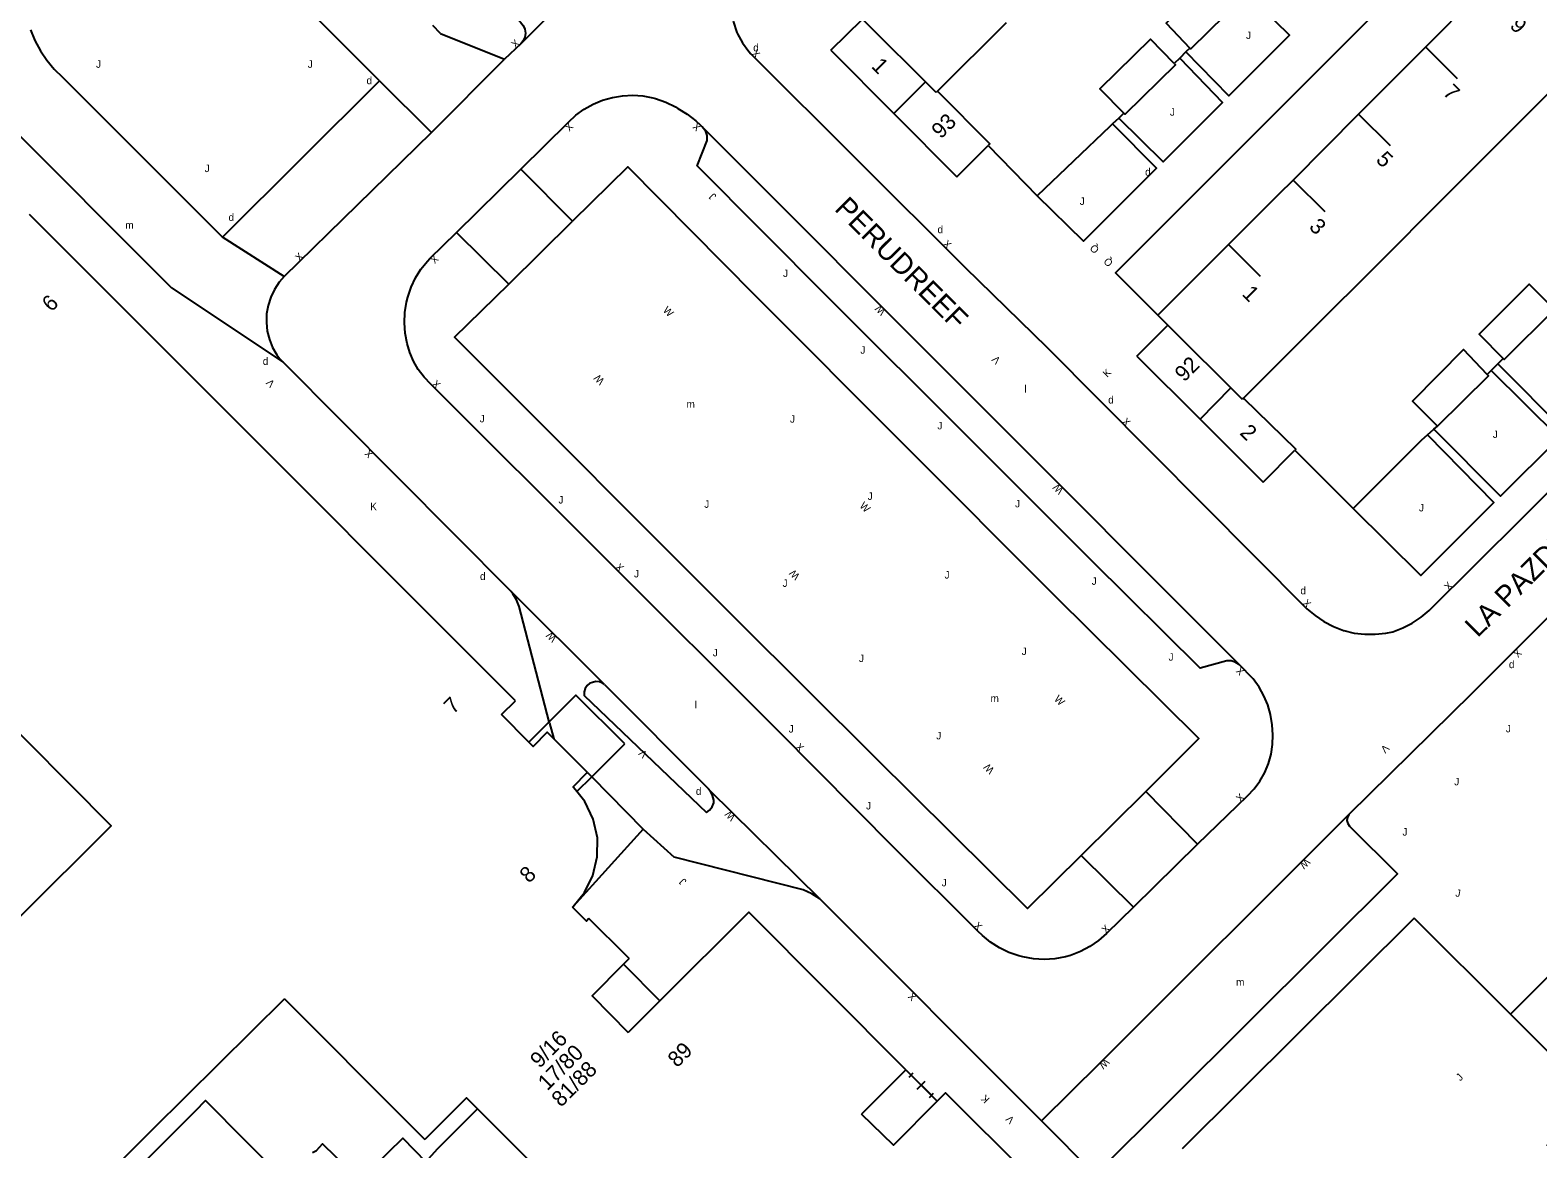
# Model space of a CAD drawing. Extents: x 134999 to 136502, y 457398 to 459002.
# Drawn here: x 135085.3 to 135186.5, y 458791 to 458866.1 of the extents above; entities that cross this region are included whole.
import ezdxf

# ---------------------------------------------------------------- set-up
doc = ezdxf.new("R2010")
doc.units = 0
for name, color, linetype in [('RI_DGTB_15', 7, 'Continuous'), ('RI_DGTB_2', 7, 'Continuous'), ('RI_DGTB_29', 7, 'Continuous'), ('RI_DGTB_3', 7, 'Continuous'), ('RI_DGTB_30', 7, 'Continuous'), ('RI_DGTB_31', 7, 'Continuous'), ('RI_DGTB_35', 7, 'Continuous'), ('RI_DGTB_36', 7, 'Continuous'), ('RI_DGTB_37', 7, 'Continuous'), ('RI_DGTB_4', 7, 'Continuous'), ('RI_DGTB_43', 7, 'Continuous'), ('RI_DGTB_48', 7, 'Continuous'), ('RI_DGTB_53', 7, 'Continuous'), ('RI_DGTB_54', 7, 'Continuous'), ('RI_DGTB_6', 7, 'Continuous'), ('RI_DGTB_7', 7, 'Continuous')]:
    doc.layers.add(name, color=color, linetype=linetype)

msp = doc.modelspace()

# ---------------------------------------------------------------- linework, layer by layer
at = {"layer": 'RI_DGTB_15'}
for p, q in [((135178.933, 458864.977), (135181.057, 458862.858)), ((135143.265, 458860.52), (135145.394, 458862.637)), ((135174.443, 458860.479), (135176.567, 458858.36)), ((135170.052, 458856.05), (135172.176, 458853.931)), ((135165.726, 458851.728), (135167.85, 458849.609)), ((135163.81, 458840.013), (135165.887, 458842.097))]:
    msp.add_line(p, q, dxfattribs=at)
for points in [[(135146.116, 458861.925), (135141.162, 458866.834)], [(135146.194, 458862.003), (135146.116, 458861.925)], [(135166.659, 458841.333), (135161.655, 458846.307)], [(135166.737, 458841.412), (135166.659, 458841.333)]]:
    msp.add_lwpolyline(points, dxfattribs=at)
at = {"layer": 'RI_DGTB_2'}
for points in [[(135116.934, 458820.177), (135117.886, 458821.113)], [(135118.764, 458818.332), (135116.934, 458820.177)], [(135120.448, 458818.554), (135120.109, 458818.893), (135120.01, 458818.992), (135119.056, 458818.037), (135118.764, 458818.332)], [(135122.706, 458816.295), (135120.448, 458818.554)], [(135121.997, 458815.016), (135121.764, 458815.299), (135121.765, 458815.357), (135122.672, 458816.264), (135122.706, 458816.295)], [(135121.743, 458807.311), (135122.499, 458808.241), (135123.063, 458809.391), (135123.363, 458810.634), (135123.386, 458811.914), (135123.099, 458813.155), (135122.532, 458814.347), (135121.997, 458815.016)], [(135121.705, 458807.266), (135121.743, 458807.311)], [(135122.808, 458806.487), (135122.632, 458806.317), (135122.592, 458806.366), (135121.725, 458807.242), (135121.705, 458807.266)]]:
    msp.add_lwpolyline(points, dxfattribs=at)
at = {"layer": 'RI_DGTB_3'}
for p, q in [((135095.452, 458843.558), (135085.276, 458853.739)), ((135117.886, 458821.113), (135095.452, 458843.558)), ((135102.378, 458801.099), (135104.404, 458799.069)), ((135104.404, 458799.069), (135108.656, 458794.807)), ((135108.656, 458794.807), (135111.788, 458791.668))]:
    msp.add_line(p, q, dxfattribs=at)
for points in [[(135144.071, 458796.349), (135133.524, 458806.919), (135127.571, 458800.972)], [(135127.571, 458800.972), (135125.437, 458798.839)], [(135115.328, 458793.729), (135114.59, 458794.468), (135111.788, 458791.668)], [(135152.112, 458750.577), (135155.268, 458753.73), (135115.328, 458793.729)]]:
    msp.add_lwpolyline(points, dxfattribs=at)
at = {"layer": 'RI_DGTB_4'}
for p, q in [((135178.937, 458864.973), (135183.422, 458869.476)), ((135139.041, 458864.768), (135141.162, 458866.834)), ((135150.792, 458866.607), (135146.194, 458862.003)), ((135139.041, 458864.768), (135143.265, 458860.52)), ((135174.453, 458860.469), (135178.937, 458864.973)), ((135189.105, 458863.807), (135184.616, 458859.307)), ((135143.265, 458860.52), (135147.489, 458856.272)), ((135170.052, 458856.05), (135174.453, 458860.469)), ((135184.616, 458859.307), (135180.128, 458854.808)), ((135147.489, 458856.272), (135149.598, 458858.369)), ((135180.128, 458854.808), (135175.71, 458850.387)), ((135160.973, 458846.985), (135165.726, 458851.728)), ((135175.71, 458850.387), (135171.386, 458846.062)), ((135159.568, 458844.241), (135161.655, 458846.307)), ((135161.655, 458846.307), (135160.973, 458846.985)), ((135171.386, 458846.062), (135166.737, 458841.412)), ((135159.568, 458844.241), (135163.81, 458840.013)), ((135163.81, 458840.013), (135168.053, 458835.785)), ((135168.053, 458835.785), (135170.181, 458837.922)), ((135125.509, 458803.815), (135125.367, 458803.956)), ((135144.071, 458796.349), (135141.099, 458793.378))]:
    msp.add_line(p, q, dxfattribs=at)
for points in [[(135146.194, 458862.003), (135149.713, 458858.483), (135149.598, 458858.369)], [(135165.726, 458851.728), (135169.129, 458855.123), (135170.052, 458856.05)], [(135166.737, 458841.412), (135170.24, 458837.982), (135170.181, 458837.922)], [(135082.296, 458821.205), (135090.738, 458812.722), (135065.682, 458787.748), (135065.609, 458787.815), (135064.868, 458787.079), (135064.729, 458787.22)], [(135184.639, 458800.086), (135190.138, 458805.585), (135188.269, 458807.463), (135189.951, 458809.144)], [(135125.367, 458803.956), (135122.808, 458806.487)], [(135125.509, 458803.815), (135125.13, 458803.431)], [(135125.13, 458803.431), (135123.026, 458801.304), (135125.437, 458798.839)], [(135102.378, 458801.099), (135093.517, 458792.329), (135087.002, 458785.801)], [(135187.088, 458791.265), (135190.261, 458794.438), (135184.639, 458800.086)], [(135157.901, 458783.673), (135146.723, 458794.811), (135146.167, 458794.249)], [(135146.167, 458794.249), (135143.24, 458791.294), (135141.099, 458793.378)]]:
    msp.add_lwpolyline(points, dxfattribs=at)
at = {"layer": 'RI_DGTB_48'}
for p, q in [((135157.76, 458859.632), (135152.879, 458854.985)), ((135178.184, 458806.529), (135162.619, 458791.034))]:
    msp.add_line(p, q, dxfattribs=at)
msp.add_lwpolyline([(135184.639, 458800.086), (135178.184, 458806.529)], dxfattribs=at)
at = {"layer": 'RI_DGTB_53'}
for p, q in [((135112.852, 458865.891), (135112.329, 458866.419)), ((135118.231, 458865.191), (135117.131, 458864.171)), ((135112.241, 458859.231), (135117.131, 458864.171)), ((135108.741, 458862.701), (135098.211, 458852.221)), ((135102.349, 458849.57), (135112.241, 458859.231)), ((135126.45, 458812.489), (135121.743, 458807.311)), ((135126.45, 458812.489), (135128.528, 458810.624)), ((135112.644, 458791.049), (135115.328, 458793.729))]:
    msp.add_line(p, q, dxfattribs=at)
for points in [[(135108.741, 458862.701), (135096.684, 458874.765)], [(135121.711, 458871.051), (135121.651, 458871.121), (135117.681, 458867.161), (135118.211, 458866.641), (135118.392, 458866.428), (135118.505, 458866.172), (135118.541, 458865.895), (135118.498, 458865.619), (135118.379, 458865.366), (135118.231, 458865.191)], [(135085.342, 458866.129), (135085.634, 458865.412), (135085.998, 458864.728), (135086.43, 458864.086), (135086.926, 458863.491), (135087.481, 458862.951), (135098.211, 458852.221)], [(135120.166, 458819.61), (135120.448, 458818.554)], [(135122.706, 458816.295), (135122.991, 458816.005)], [(135122.991, 458816.005), (135126.45, 458812.489)], [(135087.811, 458784.998), (135096.4, 458793.592)], [(135096.4, 458793.592), (135097.067, 458794.281), (135102.451, 458788.868), (135103.24, 458789.69), (135103.372, 458789.932)], [(135104.261, 458790.791), (135104.515, 458790.929), (135104.929, 458791.37), (135107.441, 458788.944), (135110.319, 458791.747), (135111.859, 458790.18), (135112.644, 458791.049)]]:
    msp.add_lwpolyline(points, dxfattribs=at)
at = {"layer": 'RI_DGTB_54'}
for p, q in [((135138.231, 458885.201), (135118.231, 458865.191)), ((135112.852, 458865.891), (135117.131, 458864.171)), ((135162.865, 458864.645), (135162.446, 458864.231)), ((135163.128, 458864.906), (135162.865, 458864.645)), ((135162.446, 458864.231), (135162.084, 458863.864)), ((135108.741, 458862.701), (135112.241, 458859.231)), ((135158.707, 458860.542), (135158.362, 458860.209)), ((135130.393, 458859.617), (135166.449, 458823.51)), ((135157.948, 458859.812), (135157.76, 458859.632)), ((135158.362, 458860.209), (135157.948, 458859.812)), ((135149.598, 458858.369), (135152.879, 458854.985)), ((135113.917, 458852.525), (135118.242, 458856.769)), ((135118.242, 458856.769), (135121.7, 458853.299)), ((135117.421, 458849.068), (135121.7, 458853.299)), ((135102.349, 458849.57), (135098.211, 458852.221)), ((135117.421, 458849.068), (135113.917, 458852.525)), ((135102.297, 458843.823), (135117.59, 458828.43)), ((135183.082, 458843.007), (135183.349, 458843.272)), ((135183.349, 458843.272), (135183.801, 458843.721)), ((135183.801, 458843.721), (135184.157, 458844.075)), ((135179.077, 458838.949), (135179.509, 458839.332)), ((135179.509, 458839.332), (135179.75, 458839.545)), ((135170.181, 458837.922), (135174.077, 458834.02)), ((135123.843, 458822.194), (135117.59, 458828.43)), ((135138.295, 458807.828), (135130.946, 458815.055)), ((135155.824, 458810.733), (135160.167, 458815.018)), ((135163.649, 458811.476), (135160.167, 458815.018)), ((135155.824, 458810.733), (135159.354, 458807.263)), ((135159.354, 458807.263), (135163.649, 458811.476)), ((135153.166, 458792.919), (135138.295, 458807.828)), ((135144.071, 458796.349), (135146.167, 458794.249)), ((135144.287, 458795.86), (135144.561, 458796.132)), ((135144.424, 458795.996), (135145.785, 458794.633)), ((135144.832, 458795.042), (135145.377, 458795.586)), ((135145.648, 458794.496), (135145.921, 458794.769))]:
    msp.add_line(p, q, dxfattribs=at)
for points in [[(135192.399, 458878.469), (135189.546, 458881.245), (135158.146, 458849.833), (135160.973, 458846.985)], [(135166.894, 458868.658), (135169.811, 458865.766), (135165.752, 458861.706), (135162.865, 458864.645)], [(135132.484, 458866.72), (135132.734, 458865.95), (135132.766, 458865.867), (135133.113, 458865.247), (135133.527, 458864.669), (135133.662, 458864.507), (135148.036, 458850.205), (135153.545, 458844.802), (135170.978, 458827.285), (135171.529, 458826.819), (135172.129, 458826.417), (135172.769, 458826.084), (135173.442, 458825.824), (135173.469, 458825.815), (135174.157, 458825.653), (135174.859, 458825.569), (135175.566, 458825.566), (135176.269, 458825.642), (135176.753, 458825.742), (135177.42, 458825.995), (135178.054, 458826.321), (135178.648, 458826.715), (135179.194, 458827.174), (135185.488, 458833.418), (135199.525, 458847.416)], [(135162.446, 458864.231), (135165.328, 458861.253), (135161.347, 458857.269), (135158.362, 458860.209)], [(135118.242, 458856.769), (135121.429, 458859.935), (135121.933, 458860.401), (135122.488, 458860.805), (135123.086, 458861.142), (135123.72, 458861.407), (135124.379, 458861.597), (135125.057, 458861.709), (135125.743, 458861.741), (135126.428, 458861.694), (135127.102, 458861.567), (135127.275, 458861.521), (135127.955, 458861.274), (135128.604, 458860.954), (135128.773, 458860.855), (135129.394, 458860.472), (135129.97, 458860.023), (135130.258, 458859.756), (135130.393, 458859.617)], [(135083.088, 458860.511), (135094.784, 458848.81), (135102.297, 458843.823)], [(135166.449, 458823.51), (135166.4, 458823.556), (135166.166, 458823.706), (135165.899, 458823.785), (135165.62, 458823.784), (135163.81, 458823.285), (135156.541, 458830.494), (135148.337, 458838.715), (135138.823, 458848.204), (135130.061, 458857.013), (135130.731, 458858.709), (135130.737, 458858.752), (135130.728, 458859.037), (135130.64, 458859.308), (135130.393, 458859.617)], [(135157.948, 458859.812), (135160.892, 458856.841), (135155.987, 458851.957), (135152.879, 458854.985)], [(135227.127, 458855.176), (135225.473, 458856.799), (135224.995, 458857.199), (135224.469, 458857.534), (135223.905, 458857.799), (135223.717, 458857.869), (135223.096, 458858.109), (135222.45, 458858.273), (135221.789, 458858.358), (135221.123, 458858.364), (135220.461, 458858.29), (135219.796, 458858.132), (135219.126, 458857.907), (135218.486, 458857.607), (135217.884, 458857.237), (135217.328, 458856.801), (135217.05, 458856.542), (135182.052, 458821.585), (135173.792, 458813.466)], [(135160.167, 458815.018), (135163.736, 458818.587), (135154.048, 458828.167), (135133.983, 458848.286), (135125.416, 458856.94), (135121.7, 458853.299)], [(135159.354, 458807.263), (135157.536, 458805.498), (135156.998, 458805.028), (135156.411, 458804.622), (135155.783, 458804.283), (135155.12, 458804.017), (135154.788, 458803.915), (135154.075, 458803.796), (135153.353, 458803.756), (135152.631, 458803.797), (135151.919, 458803.917), (135151.655, 458803.982), (135150.99, 458804.217), (135150.355, 458804.526), (135149.76, 458804.905), (135149.211, 458805.349), (135148.907, 458805.644), (135143.328, 458811.192), (135135.499, 458819.087), (135112.187, 458842.358), (135111.739, 458842.818), (135111.351, 458843.331), (135111.03, 458843.887), (135110.781, 458844.479), (135110.611, 458845.077), (135110.48, 458845.767), (135110.428, 458846.467), (135110.457, 458847.169), (135110.565, 458847.863), (135110.647, 458848.201), (135110.869, 458848.857), (135111.166, 458849.483), (135111.533, 458850.071), (135111.965, 458850.613), (135112.119, 458850.779), (135113.917, 458852.525)], [(135102.349, 458849.57), (135102.019, 458849.188), (135101.7, 458848.705), (135101.451, 458848.183), (135101.276, 458847.632), (135101.179, 458847.062), (135101.161, 458846.484), (135101.223, 458845.909), (135101.364, 458845.348), (135101.58, 458844.811), (135101.869, 458844.31)], [(135155.824, 458810.733), (135152.226, 458807.171), (135142.001, 458817.308), (135132.828, 458826.458), (135113.792, 458845.506), (135117.421, 458849.068)], [(135183.801, 458843.721), (135188.303, 458839.171), (135192.373, 458843.27), (135187.883, 458847.821)], [(135101.869, 458844.31), (135102.069, 458844.054), (135102.297, 458843.823)], [(135179.509, 458839.332), (135183.976, 458834.835), (135187.911, 458838.749), (135183.349, 458843.272)], [(135179.077, 458838.949), (135183.516, 458834.42), (135178.62, 458829.504), (135174.077, 458834.02)], [(135174.077, 458834.02), (135178.7, 458838.616), (135179.077, 458838.949)], [(135120.142, 458819.703), (135118.129, 458827.426), (135117.95, 458827.875), (135117.699, 458828.289), (135117.59, 458828.43)], [(135163.649, 458811.476), (135166.986, 458814.722), (135167.439, 458815.196), (135167.83, 458815.722), (135168.155, 458816.292), (135168.408, 458816.897), (135168.586, 458817.528), (135168.685, 458818.176), (135168.705, 458818.832), (135168.645, 458819.484), (135168.538, 458820.178), (135168.358, 458820.825), (135168.102, 458821.445), (135167.774, 458822.031), (135167.379, 458822.574), (135167.352, 458822.606), (135166.449, 458823.51)], [(135123.843, 458822.194), (135123.718, 458822.297), (135123.503, 458822.389), (135123.269, 458822.404), (135123.044, 458822.34), (135122.875, 458822.28), (135122.682, 458822.137), (135122.546, 458821.94), (135122.481, 458821.709), (135122.496, 458821.469), (135130.701, 458813.611)], [(135123.843, 458822.194), (135130.83, 458815.202), (135130.946, 458815.055)], [(135120.166, 458819.61), (135120.142, 458819.703)], [(135130.701, 458813.611), (135130.898, 458813.762), (135131.081, 458813.994), (135131.196, 458814.267), (135131.185, 458814.434), (135131.102, 458814.759), (135130.946, 458815.055)], [(135173.792, 458813.466), (135173.696, 458813.285), (135173.669, 458813.072), (135173.721, 458812.863), (135173.845, 458812.688), (135177.054, 458809.485), (135156.777, 458789.3), (135153.166, 458792.919)], [(135173.792, 458813.466), (135157.085, 458796.801), (135153.166, 458792.919)], [(135138.295, 458807.828), (135137.756, 458808.152), (135137.185, 458808.416), (135128.528, 458810.624)]]:
    msp.add_lwpolyline(points, dxfattribs=at)
at = {"layer": 'RI_DGTB_6'}
for points in [[(135166.559, 458868.331), (135164.944, 458869.956), (135161.528, 458866.576), (135163.128, 458864.906)], [(135166.559, 458868.331), (135166.638, 458868.252), (135163.183, 458864.847), (135163.128, 458864.906)], [(135162.084, 458863.864), (135160.489, 458865.506), (135157.081, 458862.168), (135158.707, 458860.542)], [(135162.084, 458863.864), (135162.156, 458863.789), (135158.778, 458860.471), (135158.707, 458860.542)], [(135187.501, 458847.453), (135185.896, 458849.068), (135182.537, 458845.7), (135184.157, 458844.075)], [(135187.501, 458847.453), (135187.595, 458847.358), (135184.23, 458844.002), (135184.157, 458844.075)], [(135183.082, 458843.007), (135181.491, 458844.681), (135178.069, 458841.219), (135179.75, 458839.545)], [(135179.75, 458839.545), (135183.166, 458842.919), (135183.082, 458843.007)]]:
    msp.add_lwpolyline(points, dxfattribs=at)
at = {"layer": 'RI_DGTB_7'}
for points in [[(135125.209, 458818.211), (135121.925, 458821.478), (135120.142, 458819.703)], [(135120.142, 458819.703), (135118.764, 458818.332)], [(135122.991, 458816.005), (135125.209, 458818.211)], [(135121.997, 458815.016), (135122.991, 458816.005)], [(135125.13, 458803.431), (135127.571, 458800.972)]]:
    msp.add_lwpolyline(points, dxfattribs=at)

# ---------------------------------------------------------------- texts
at = {"layer": 'RI_DGTB_29'}
for p in [(135133.83, 458864.691), (135160.126, 458856.348), (135146.196, 458852.484), (135100.918, 458843.647), (135157.648, 458841.054), (135115.495, 458829.216), (135170.548, 458828.251), (135184.54, 458823.298), (135129.982, 458814.794)]:
    msp.add_text('d', height=0.5, dxfattribs=at).set_placement(p)
for p in [(135107.881, 458862.482), (135098.621, 458853.302)]:
    msp.add_text('d', height=0.5, rotation=359.99973, dxfattribs=at).set_placement(p)
at = {"layer": 'RI_DGTB_30'}
for s, height, rotation, p in [('X', 0.5, 42.34971, (135117.869, 458864.867)), ('X', 0.5, 315.11261, (135133.673, 458864.496)), ('X', 0.5, 224.26779, (135121.45, 458859.952)), ('X', 0.499, 136.96451, (135130.376, 458859.64)), ('X', 0.5, 44.59173, (135103.38, 458850.561)), ('X', 0.499, 315.17468, (135146.515, 458851.718)), ('X', 0.5, 224.59173, (135112.414, 458851.067)), ('W', 0.5, 315.23599, (135127.735, 458847.271)), ('W', 0.5, 135.03433, (135142.754, 458847.267)), ('V', 0.5, 135.07432, (135150.461, 458843.996)), ('K', 0.5, 44.71021, (135157.582, 458842.768)), ('V', 0.5, 134.91434, (135101.768, 458842.434)), ('X', 0.5, 315.23599, (135112.226, 458842.319)), ('W', 0.5, 135.23601, (135123.89, 458842.615)), ('X', 0.499, 314.89792, (135158.532, 458839.798)), ('X', 0.5, 134.91434, (135108.379, 458837.696)), ('W', 0.5, 135.03433, (135154.692, 458835.278)), ('W', 0.5, 315.23599, (135140.925, 458834.143)), ('X', 0.5, 315.23599, (135124.523, 458830.033)), ('W', 0.5, 135.03433, (135136.996, 458829.513)), ('X', 0.499, 44.767, (135180.497, 458828.467)), ('X', 0.499, 314.82226, (135170.653, 458827.613)), ('W', 0.5, 134.91434, (135120.689, 458825.339)), ('X', 0.5, 224.86171, (135185.097, 458824.626)), ('X', 0.5, 135.06111, (135166.847, 458823.116)), ('W', 0.5, 315.23599, (135153.983, 458821.18)), ('X', 0.5, 315.23599, (135136.614, 458817.959)), ('V', 0.5, 224.86171, (135176.205, 458818.221)), ('V', 0.5, 134.91434, (135126.765, 458817.561)), ('W', 0.5, 135.03433, (135150.042, 458816.499)), ('X', 0.5, 44.26779, (135166.52, 458814.269)), ('W', 0.5, 134.91434, (135132.684, 458813.343)), ('W', 0.5, 224.86171, (135170.896, 458810.577)), ('X', 0.5, 315.06113, (135148.581, 458805.97)), ('X', 0.499, 44.16326, (135157.495, 458805.458)), ('X', 0.5, 134.91434, (135144.838, 458801.269)), ('W', 0.5, 224.86171, (135157.428, 458797.151)), ('K', 0.5, 135.25487, (135149.734, 458794.401)), ('V', 0.5, 135.25487, (135151.396, 458793.021))]:
    msp.add_text(s, height=height, rotation=rotation, dxfattribs=at).set_placement(p)
msp.add_text('K', height=0.5, dxfattribs=at).set_placement((135108.127, 458833.893))
at = {"layer": 'RI_DGTB_31'}
for p in [(135166.9, 458865.514), (135161.789, 458860.365), (135155.737, 458854.381), (135135.832, 458849.541), (135141.02, 458844.395), (135115.474, 458839.79), (135136.295, 458839.77), (135146.19, 458839.32), (135183.46, 458838.74), (135141.508, 458834.586), (135120.761, 458834.345), (135130.543, 458834.056), (135151.403, 458834.085), (135178.5, 458833.812), (135125.83, 458829.385), (135135.798, 458828.751), (135146.669, 458829.308), (135156.541, 458828.889), (135131.117, 458824.087), (135140.924, 458823.707), (135151.845, 458824.175), (135161.7, 458823.801), (135136.21, 458818.974), (135146.112, 458818.518), (135184.334, 458818.99), (135180.871, 458815.433), (135141.404, 458813.816), (135177.397, 458812.061), (135146.478, 458808.653)]:
    msp.add_text('J', height=0.5, dxfattribs=at).set_placement(p)
for s, height, rotation, p in [('J', 0.5, 359.99973, (135089.731, 458863.582)), ('J', 0.5, 359.99973, (135103.941, 458863.582)), ('J', 0.5, 359.99973, (135097.021, 458856.582)), ('J', 0.5, 135.07432, (135131.394, 458854.987)), ('Q', 0.499, 135.71673, (135157.086, 458851.422)), ('Q', 0.499, 135.71673, (135158.012, 458850.531)), ('J', 0.5, 134.91434, (135129.392, 458809.01)), ('J', 0.5, 349.99991, (135180.921, 458807.987)), ('J', 0.5, 44.91359, (135181.278, 458795.561))]:
    msp.add_text(s, height=height, rotation=rotation, dxfattribs=at).set_placement(p)
at = {"layer": 'RI_DGTB_35'}
for s, rotation, p in [('1', 314.2434, (135141.706, 458863.639)), ('93', 44.8291, (135146.423, 458858.767)), ('1', 315.0488, (135166.578, 458848.355)), ('92', 45.1057, (135162.75, 458842.455)), ('2', 315.1301, (135166.423, 458839.032)), ('7', 44.9023, (135113.703, 458820.158)), ('89', 44.9023, (135128.725, 458796.447))]:
    msp.add_text(s, height=1.054, rotation=rotation, dxfattribs=at).set_placement(p)
at = {"layer": 'RI_DGTB_36'}
for s, rotation, p in [('9', 315.0488, (135184.538, 458866.347)), ('7', 315.0488, (135180.049, 458861.848)), ('5', 315.0488, (135175.559, 458857.35)), ('3', 315.0488, (135171.069, 458852.852)), ('6', 45.0244, (135086.735, 458847.154)), ('8', 44.9023, (135118.783, 458808.821)), ('9/16', 44.8942, (135119.493, 458796.4)), ('17/80', 44.8942, (135120.016, 458794.9)), ('81/88', 44.8942, (135120.928, 458793.792))]:
    msp.add_text(s, height=1.054, rotation=rotation, dxfattribs=at).set_placement(p)
at = {"layer": 'RI_DGTB_37'}
for s, height, rotation, p in [('PERUDREEF', 1.4, 314.95677, (135139.217, 458854.064)), ('LA PAZDREEF', 1.39999, 44.95226, (135182.438, 458825.295))]:
    msp.add_text(s, height=height, rotation=rotation, dxfattribs=at).set_placement(p)
at = {"layer": 'RI_DGTB_43'}
for s, p in [('m', (135091.692, 458852.778)), ('l', (135152.032, 458841.791)), ('m', (135129.354, 458840.767)), ('l', (135129.906, 458820.595)), ('m', (135149.754, 458821.023)), ('m', (135166.232, 458801.986))]:
    msp.add_text(s, height=0.5, dxfattribs=at).set_placement(p)

doc.saveas('drawing.dxf')
